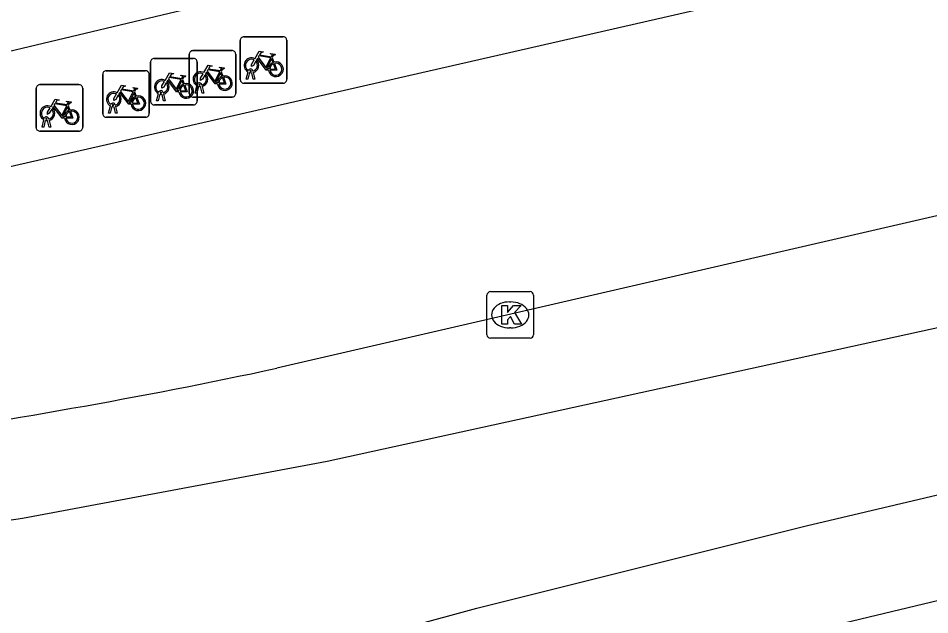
# Model space of a CAD drawing. Extents: x 158461 to 159795, y 387220 to 388672.
# Drawn here: x 159415.32 to 159434.93, y 388194.64 to 388207.47 of the extents above; entities that cross this region are included whole.
import ezdxf

# ---------------------------------------------------------------- set-up
doc = ezdxf.new("R2010")
doc.units = 0
for name, color, linetype in [('IMGEO_Fietsenrek', 7, 'Continuous'), ('IMGEO_Kolk', 7, 'Continuous'), ('IMGEO_Pand', 7, 'Continuous'), ('IMGEO_Rijbaan_lokaal_gesloten', 7, 'Continuous'), ('IMGEO_Voetpad_open', 7, 'Continuous')]:
    doc.layers.add(name, color=color, linetype=linetype)

msp = doc.modelspace()

# ---------------------------------------------------------------- linework, layer by layer
at = {"layer": 'IMGEO_Fietsenrek'}
for p, q in [((159420.096, 388206.151), (159420.096, 388206.992)), ((159420.096, 388206.992), (159420.096, 388206.151)), ((159420.171, 388207.076), (159421.012, 388207.076)), ((159421.012, 388207.076), (159420.171, 388207.076)), ((159421.096, 388207.001), (159421.096, 388206.16)), ((159421.096, 388206.16), (159421.096, 388207.001)), ((159419.073, 388206.777), (159419.914, 388206.777)), ((159419.914, 388206.777), (159419.073, 388206.777)), ((159418.242, 388206.61), (159419.083, 388206.61)), ((159419.083, 388206.61), (159418.242, 388206.61)), ((159418.998, 388205.852), (159418.998, 388206.693)), ((159418.998, 388206.693), (159418.998, 388205.852)), ((159419.998, 388206.702), (159419.998, 388205.861)), ((159419.998, 388205.861), (159419.998, 388206.702)), ((159420.783, 388206.625), (159420.819, 388206.53)), ((159418.167, 388205.685), (159418.167, 388206.526)), ((159418.167, 388206.526), (159418.167, 388205.685)), ((159419.167, 388206.535), (159419.167, 388205.694)), ((159419.167, 388205.694), (159419.167, 388206.535)), ((159417.136, 388205.419), (159417.136, 388206.26)), ((159417.136, 388206.26), (159417.136, 388205.419)), ((159417.211, 388206.344), (159418.052, 388206.344)), ((159418.052, 388206.344), (159417.211, 388206.344)), ((159418.136, 388206.269), (159418.136, 388205.428)), ((159418.136, 388205.428), (159418.136, 388206.269)), ((159419.685, 388206.326), (159419.721, 388206.231)), ((159420.223, 388206.16), (159420.262, 388206.32)), ((159420.292, 388206.308), (159420.257, 388206.16)), ((159420.334, 388206.332), (159420.333, 388206.336)), ((159420.375, 388206.16), (159420.341, 388206.302)), ((159420.365, 388206.343), (159420.366, 388206.336)), ((159420.373, 388206.306), (159420.408, 388206.16)), ((159415.781, 388206.045), (159416.622, 388206.045)), ((159416.622, 388206.045), (159415.781, 388206.045)), ((159418.854, 388206.159), (159418.89, 388206.064)), ((159419.125, 388205.861), (159419.164, 388206.021)), ((159419.194, 388206.009), (159419.159, 388205.861)), ((159419.236, 388206.033), (159419.235, 388206.037)), ((159419.277, 388205.861), (159419.243, 388206.003)), ((159419.267, 388206.044), (159419.268, 388206.037)), ((159419.275, 388206.007), (159419.31, 388205.861)), ((159421.021, 388206.076), (159420.18, 388206.076)), ((159420.18, 388206.076), (159421.021, 388206.076)), ((159420.257, 388206.16), (159420.223, 388206.16)), ((159420.408, 388206.16), (159420.375, 388206.16)), ((159415.706, 388205.12), (159415.706, 388205.961)), ((159415.706, 388205.961), (159415.706, 388205.12)), ((159416.706, 388205.97), (159416.706, 388205.129)), ((159416.706, 388205.129), (159416.706, 388205.97)), ((159417.823, 388205.893), (159417.859, 388205.798)), ((159418.294, 388205.694), (159418.333, 388205.854)), ((159418.363, 388205.842), (159418.328, 388205.694)), ((159418.405, 388205.866), (159418.404, 388205.87)), ((159418.446, 388205.694), (159418.412, 388205.836)), ((159418.436, 388205.877), (159418.437, 388205.87)), ((159418.444, 388205.84), (159418.479, 388205.694)), ((159419.159, 388205.861), (159419.125, 388205.861)), ((159419.31, 388205.861), (159419.277, 388205.861)), ((159416.393, 388205.594), (159416.429, 388205.499)), ((159417.374, 388205.6), (159417.373, 388205.604)), ((159417.405, 388205.611), (159417.406, 388205.604)), ((159419.092, 388205.61), (159418.251, 388205.61)), ((159418.251, 388205.61), (159419.092, 388205.61)), ((159418.328, 388205.694), (159418.294, 388205.694)), ((159418.479, 388205.694), (159418.446, 388205.694)), ((159419.923, 388205.777), (159419.082, 388205.777)), ((159419.082, 388205.777), (159419.923, 388205.777)), ((159417.263, 388205.428), (159417.302, 388205.588)), ((159417.297, 388205.428), (159417.263, 388205.428)), ((159417.332, 388205.576), (159417.297, 388205.428)), ((159417.415, 388205.428), (159417.381, 388205.57)), ((159417.413, 388205.574), (159417.448, 388205.428)), ((159417.448, 388205.428), (159417.415, 388205.428)), ((159415.833, 388205.129), (159415.872, 388205.289)), ((159415.902, 388205.277), (159415.867, 388205.129)), ((159415.944, 388205.301), (159415.943, 388205.305)), ((159415.985, 388205.129), (159415.951, 388205.271)), ((159415.975, 388205.312), (159415.976, 388205.305)), ((159415.983, 388205.275), (159416.018, 388205.129)), ((159418.061, 388205.344), (159417.22, 388205.344)), ((159417.22, 388205.344), (159418.061, 388205.344)), ((159416.631, 388205.045), (159415.79, 388205.045)), ((159415.79, 388205.045), (159416.631, 388205.045)), ((159415.867, 388205.129), (159415.833, 388205.129)), ((159416.018, 388205.129), (159415.985, 388205.129))]:
    msp.add_line(p, q, dxfattribs=at)
for points in [[(159420.43, 388206.55), (159420.378, 388206.46), (159420.338, 388206.435), (159420.339, 388206.482), (159420.394, 388206.576)], [(159420.409, 388206.602), (159420.504, 388206.766), (159420.59, 388206.752), (159420.592, 388206.743), (159420.536, 388206.732), (159420.509, 388206.687), (159420.765, 388206.646)], [(159420.705, 388206.358), (159420.655, 388206.358), (159420.464, 388206.609), (159420.445, 388206.577)], [(159420.752, 388206.621), (159420.495, 388206.662), (159420.478, 388206.633), (159420.645, 388206.413), (159420.752, 388206.621)], [(159420.8, 388206.523), (159420.77, 388206.6), (159420.661, 388206.382), (159420.704, 388206.382)], [(159420.765, 388206.646), (159420.79, 388206.695), (159420.784, 388206.699), (159420.761, 388206.703), (159420.749, 388206.71), (159420.748, 388206.713), (159420.75, 388206.718), (159420.845, 388206.703), (159420.847, 388206.693), (159420.837, 388206.68), (159420.825, 388206.674), (159420.811, 388206.68), (159420.783, 388206.625)], [(159419.311, 388206.303), (159419.406, 388206.467), (159419.492, 388206.453), (159419.494, 388206.444), (159419.438, 388206.433), (159419.411, 388206.388), (159419.667, 388206.347)], [(159419.667, 388206.347), (159419.692, 388206.396), (159419.686, 388206.4), (159419.663, 388206.404), (159419.651, 388206.411), (159419.65, 388206.414), (159419.652, 388206.419), (159419.747, 388206.404), (159419.749, 388206.394), (159419.739, 388206.381), (159419.727, 388206.375), (159419.713, 388206.381), (159419.685, 388206.326)], [(159420.734, 388206.382), (159420.854, 388206.381), (159420.81, 388206.495)], [(159420.83, 388206.502), (159420.885, 388206.357), (159420.735, 388206.357)], [(159418.48, 388206.136), (159418.575, 388206.3), (159418.661, 388206.286), (159418.663, 388206.277), (159418.607, 388206.266), (159418.58, 388206.221), (159418.836, 388206.18)], [(159418.823, 388206.155), (159418.566, 388206.196), (159418.549, 388206.167), (159418.716, 388205.947), (159418.823, 388206.155)], [(159418.836, 388206.18), (159418.861, 388206.229), (159418.855, 388206.233), (159418.832, 388206.237), (159418.82, 388206.244), (159418.819, 388206.247), (159418.821, 388206.252), (159418.916, 388206.237), (159418.918, 388206.227), (159418.908, 388206.214), (159418.896, 388206.208), (159418.882, 388206.214), (159418.854, 388206.159)], [(159419.332, 388206.251), (159419.28, 388206.161), (159419.24, 388206.136), (159419.241, 388206.183), (159419.296, 388206.277)], [(159419.607, 388206.059), (159419.557, 388206.059), (159419.366, 388206.31), (159419.347, 388206.278)], [(159419.654, 388206.322), (159419.397, 388206.363), (159419.38, 388206.334), (159419.547, 388206.114), (159419.654, 388206.322)], [(159419.702, 388206.224), (159419.672, 388206.301), (159419.563, 388206.083), (159419.606, 388206.083)], [(159419.636, 388206.083), (159419.756, 388206.082), (159419.712, 388206.196)], [(159419.732, 388206.203), (159419.787, 388206.058), (159419.637, 388206.058)], [(159417.449, 388205.87), (159417.544, 388206.034), (159417.63, 388206.02), (159417.632, 388206.011), (159417.576, 388206), (159417.549, 388205.955), (159417.805, 388205.914)], [(159417.805, 388205.914), (159417.83, 388205.963), (159417.824, 388205.967), (159417.801, 388205.971), (159417.789, 388205.978), (159417.788, 388205.981), (159417.79, 388205.986), (159417.885, 388205.971), (159417.887, 388205.961), (159417.877, 388205.948), (159417.865, 388205.942), (159417.851, 388205.948), (159417.823, 388205.893)], [(159418.501, 388206.084), (159418.449, 388205.994), (159418.409, 388205.969), (159418.41, 388206.016), (159418.465, 388206.11)], [(159418.776, 388205.892), (159418.726, 388205.892), (159418.535, 388206.143), (159418.516, 388206.111)], [(159418.871, 388206.057), (159418.841, 388206.134), (159418.732, 388205.916), (159418.775, 388205.916)], [(159418.805, 388205.916), (159418.925, 388205.915), (159418.881, 388206.029)], [(159418.901, 388206.036), (159418.956, 388205.891), (159418.806, 388205.891)], [(159417.47, 388205.818), (159417.418, 388205.728), (159417.378, 388205.703), (159417.379, 388205.75), (159417.434, 388205.844)], [(159417.745, 388205.626), (159417.695, 388205.626), (159417.504, 388205.877), (159417.485, 388205.845)], [(159417.792, 388205.889), (159417.535, 388205.93), (159417.518, 388205.901), (159417.685, 388205.681), (159417.792, 388205.889)], [(159417.84, 388205.791), (159417.81, 388205.868), (159417.701, 388205.65), (159417.744, 388205.65)], [(159416.019, 388205.571), (159416.114, 388205.735), (159416.2, 388205.721), (159416.202, 388205.712), (159416.146, 388205.701), (159416.119, 388205.656), (159416.375, 388205.615)], [(159416.362, 388205.59), (159416.105, 388205.631), (159416.088, 388205.602), (159416.255, 388205.382), (159416.362, 388205.59)], [(159416.375, 388205.615), (159416.4, 388205.664), (159416.394, 388205.668), (159416.371, 388205.672), (159416.359, 388205.679), (159416.358, 388205.682), (159416.36, 388205.687), (159416.455, 388205.672), (159416.457, 388205.662), (159416.447, 388205.649), (159416.435, 388205.643), (159416.421, 388205.649), (159416.393, 388205.594)], [(159417.774, 388205.65), (159417.894, 388205.649), (159417.85, 388205.763)], [(159417.87, 388205.77), (159417.925, 388205.625), (159417.775, 388205.625)], [(159416.04, 388205.519), (159415.988, 388205.429), (159415.948, 388205.404), (159415.949, 388205.451), (159416.004, 388205.545)], [(159416.315, 388205.327), (159416.265, 388205.327), (159416.074, 388205.578), (159416.055, 388205.546)], [(159416.41, 388205.492), (159416.38, 388205.569), (159416.271, 388205.351), (159416.314, 388205.351)], [(159416.344, 388205.351), (159416.464, 388205.35), (159416.42, 388205.464)], [(159416.44, 388205.471), (159416.495, 388205.326), (159416.345, 388205.326)]]:
    msp.add_lwpolyline(points, dxfattribs=at)
for centre, radius, start, end in [((159420.174, 388206.998), 0.0779, 92.4484, 184.2845), ((159420.174, 388206.998), 0.0779, 92.4484, 184.2845), ((159421.018, 388206.998), 0.0779, 2.4484, 94.2845), ((159421.018, 388206.998), 0.0779, 2.4484, 94.2845), ((159419.076, 388206.699), 0.0779, 92.4484, 184.2845), ((159419.076, 388206.699), 0.0779, 92.4484, 184.2845), ((159419.92, 388206.699), 0.0779, 2.4484, 94.2845), ((159419.92, 388206.699), 0.0779, 2.4484, 94.2845), ((159418.245, 388206.532), 0.0779, 92.4484, 184.2845), ((159418.245, 388206.532), 0.0779, 92.4484, 184.2845), ((159419.089, 388206.532), 0.0779, 2.4484, 94.2845), ((159419.089, 388206.532), 0.0779, 2.4484, 94.2845), ((159420.336, 388206.461), 0.159, 62.6766, 242.1369), ((159420.336, 388206.461), 0.129, 63.3192, 238.903), ((159420.336, 388206.461), 0.159, 283.5766, 46.6042), ((159420.316, 388206.332), 0.0499, 12.8025, 158.6934), ((159420.336, 388206.461), 0.129, 283.6043, 43.4302), ((159420.863, 388206.377), 0.159, 113.3408, 178.3217), ((159420.863, 388206.377), 0.159, 187.0065, 105.7708), ((159420.863, 388206.377), 0.129, 113.923, 177.9556), ((159420.863, 388206.377), 0.129, 188.6715, 104.5883), ((159417.214, 388206.266), 0.0779, 92.4484, 184.2845), ((159417.214, 388206.266), 0.0779, 92.4484, 184.2845), ((159418.058, 388206.266), 0.0779, 2.4484, 94.2845), ((159418.058, 388206.266), 0.0779, 2.4484, 94.2845), ((159419.238, 388206.162), 0.159, 62.6766, 242.1369), ((159419.238, 388206.162), 0.129, 63.3192, 238.903), ((159419.238, 388206.162), 0.129, 283.6043, 43.4302), ((159419.238, 388206.162), 0.159, 283.5766, 46.6042), ((159419.765, 388206.078), 0.159, 113.3408, 178.3217), ((159419.765, 388206.078), 0.159, 187.0065, 105.7708), ((159419.765, 388206.078), 0.129, 113.923, 177.9556), ((159419.765, 388206.078), 0.129, 188.6715, 104.5883), ((159420.336, 388206.461), 0.159, 253.9967, 271.7867), ((159420.316, 388206.332), 0.0174, 12.8025, 163.4502), ((159420.336, 388206.461), 0.129, 253.415, 269.0204), ((159415.784, 388205.967), 0.0779, 92.4484, 184.2845), ((159415.784, 388205.967), 0.0779, 92.4484, 184.2845), ((159416.628, 388205.967), 0.0779, 2.4484, 94.2845), ((159416.628, 388205.967), 0.0779, 2.4484, 94.2845), ((159418.407, 388205.995), 0.159, 62.6766, 242.1369), ((159418.407, 388205.995), 0.129, 63.3192, 238.903), ((159418.407, 388205.995), 0.129, 283.6043, 43.4302), ((159418.407, 388205.995), 0.159, 283.5766, 46.6042), ((159418.934, 388205.911), 0.159, 113.3408, 178.3217), ((159418.934, 388205.911), 0.159, 187.0065, 105.7708), ((159418.934, 388205.911), 0.129, 113.923, 177.9556), ((159418.934, 388205.911), 0.129, 188.6715, 104.5883), ((159419.218, 388206.033), 0.0499, 12.8025, 158.6934), ((159419.238, 388206.162), 0.159, 253.9967, 271.7867), ((159419.218, 388206.033), 0.0174, 12.8025, 163.4502), ((159419.238, 388206.162), 0.129, 253.415, 269.0204), ((159420.174, 388206.154), 0.0779, 182.4484, 274.2845), ((159420.174, 388206.154), 0.0779, 182.4484, 274.2845), ((159421.018, 388206.154), 0.0779, 272.4484, 4.2845), ((159421.018, 388206.154), 0.0779, 272.4484, 4.2845), ((159417.376, 388205.729), 0.159, 62.6766, 242.1369), ((159417.376, 388205.729), 0.129, 63.3192, 238.903), ((159417.376, 388205.729), 0.129, 283.6043, 43.4302), ((159417.376, 388205.729), 0.159, 283.5766, 46.6042), ((159417.903, 388205.645), 0.159, 113.3408, 178.3217), ((159417.903, 388205.645), 0.159, 187.0065, 105.7708), ((159418.387, 388205.866), 0.0499, 12.8025, 158.6934), ((159418.407, 388205.995), 0.159, 253.9967, 271.7867), ((159418.387, 388205.866), 0.0174, 12.8025, 163.4502), ((159418.407, 388205.995), 0.129, 253.415, 269.0204), ((159419.076, 388205.855), 0.0779, 182.4484, 274.2845), ((159419.076, 388205.855), 0.0779, 182.4484, 274.2845), ((159419.92, 388205.855), 0.0779, 272.4484, 4.2845), ((159419.92, 388205.855), 0.0779, 272.4484, 4.2845), ((159417.356, 388205.6), 0.0499, 12.8025, 158.6934), ((159417.356, 388205.6), 0.0174, 12.8025, 163.4502), ((159417.376, 388205.729), 0.129, 253.415, 269.0204), ((159417.903, 388205.645), 0.129, 113.923, 177.9556), ((159417.903, 388205.645), 0.129, 188.6715, 104.5883), ((159418.245, 388205.688), 0.0779, 182.4484, 274.2845), ((159418.245, 388205.688), 0.0779, 182.4484, 274.2845), ((159419.089, 388205.688), 0.0779, 272.4484, 4.2845), ((159419.089, 388205.688), 0.0779, 272.4484, 4.2845), ((159415.946, 388205.43), 0.159, 62.6766, 242.1369), ((159415.946, 388205.43), 0.129, 63.3192, 238.903), ((159415.946, 388205.43), 0.129, 283.6043, 43.4302), ((159415.946, 388205.43), 0.159, 283.5766, 46.6042), ((159416.473, 388205.346), 0.159, 113.3408, 178.3217), ((159416.473, 388205.346), 0.159, 187.0065, 105.7708), ((159416.473, 388205.346), 0.129, 113.923, 177.9556), ((159416.473, 388205.346), 0.129, 188.6715, 104.5883), ((159417.214, 388205.422), 0.0779, 182.4484, 274.2845), ((159417.214, 388205.422), 0.0779, 182.4484, 274.2845), ((159417.376, 388205.729), 0.159, 253.9967, 271.7867), ((159418.058, 388205.422), 0.0779, 272.4484, 4.2845), ((159418.058, 388205.422), 0.0779, 272.4484, 4.2845), ((159415.926, 388205.301), 0.0499, 12.8025, 158.6934), ((159415.946, 388205.43), 0.159, 253.9967, 271.7867), ((159415.926, 388205.301), 0.0174, 12.8025, 163.4502), ((159415.946, 388205.43), 0.129, 253.415, 269.0204), ((159415.784, 388205.123), 0.0779, 182.4484, 274.2845), ((159415.784, 388205.123), 0.0779, 182.4484, 274.2845), ((159416.628, 388205.123), 0.0779, 272.4484, 4.2845), ((159416.628, 388205.123), 0.0779, 272.4484, 4.2845)]:
    msp.add_arc(centre, radius, start, end, dxfattribs=at)
at = {"layer": 'IMGEO_Kolk'}
for p, q in [((159425.402, 388200.665), (159425.402, 388201.517)), ((159425.477, 388201.591), (159426.329, 388201.591)), ((159426.403, 388201.517), (159426.403, 388200.665)), ((159425.89, 388201.371), (159425.915, 388201.371)), ((159425.913, 388200.811), (159425.888, 388200.811)), ((159426.329, 388200.591), (159425.477, 388200.591))]:
    msp.add_line(p, q, dxfattribs=at)
for points in [[(159425.402, 388200.665), (159425.402, 388201.517)], [(159425.477, 388201.591), (159426.329, 388201.591)], [(159426.403, 388201.517), (159426.403, 388200.665)], [(159425.723, 388201.291), (159425.846, 388201.291), (159425.846, 388201.14), (159425.976, 388201.291), (159426.14, 388201.291), (159425.994, 388201.14), (159426.147, 388200.891), (159425.995, 388200.891), (159425.91, 388201.055), (159425.846, 388200.988), (159425.846, 388200.891), (159425.723, 388200.891), (159425.723, 388201.291)], [(159426.329, 388200.591), (159425.477, 388200.591)]]:
    msp.add_lwpolyline(points, dxfattribs=at)
for centre, start, end in [((159425.479, 388201.515), 91.552, 178.448), ((159425.479, 388201.515), 91.552, 178.448), ((159426.327, 388201.515), 1.552, 88.448), ((159426.327, 388201.515), 1.552, 88.448), ((159425.479, 388200.667), 181.552, 268.448), ((159425.479, 388200.667), 181.552, 268.448), ((159426.327, 388200.667), 271.552, 358.448), ((159426.327, 388200.667), 271.552, 358.448)]:
    msp.add_arc(centre, 0.0765, start, end, dxfattribs=at)
for centre, major_axis, ratio, start_param, end_param in [((159425.889, 388201.091), (-0.387, 0.002), 0.722429, 4.712389, 7.853982), ((159425.914, 388201.091), (-0.39, 0.002), 0.717154, 1.570796, 4.712389)]:
    msp.add_ellipse(centre, major_axis=major_axis, ratio=ratio, start_param=start_param, end_param=end_param, dxfattribs=at)
at = {"layer": 'IMGEO_Pand'}
msp.add_lwpolyline([(159399.18, 388221.837), (159403.416, 388203.976), (159426.753, 388209.544), (159433.96, 388211.263)], dxfattribs=at)
at = {"layer": 'IMGEO_Rijbaan_lokaal_gesloten'}
for points in [[(159607.838, 388245.417), (159603.807, 388243.497), (159599.618, 388241.693), (159597.657, 388240.796), (159595.242, 388239.856), (159592.211, 388238.767), (159589.69, 388238.075), (159586.637, 388237.162), (159562.502, 388230.789), (159533.785, 388223.662), (159496.404, 388214.991), (159473.197, 388209.649), (159438.275, 388201.508), (159421.968, 388197.936), (159415.412, 388196.71), (159408.779, 388195.726), (159407.256, 388195.517), (159405.737, 388195.341), (159404.226, 388195.23), (159402.729, 388195.219), (159401.249, 388195.339), (159400.032, 388195.564), (159398.362, 388196.096), (159396.992, 388196.744)], [(159440.856, 388204.556), (159420.883, 388199.943)], [(159402.156, 388187.368), (159402.8, 388187.594), (159408.031, 388189.473), (159413.008, 388191.139), (159420.999, 388193.638), (159425.182, 388194.781), (159432.266, 388196.553), (159445.157, 388199.592), (159464.662, 388204.03), (159465.134, 388202.012)], [(159442.819, 388196.789), (159424.046, 388192.294)]]:
    msp.add_lwpolyline(points, dxfattribs=at)
msp.add_arc((159393.78, 388327.143), 130.056, 278.06521, 282.02825, dxfattribs=at)
at = {"layer": 'IMGEO_Voetpad_open'}
msp.add_lwpolyline([(159403.765, 388201.688), (159434.555, 388208.725)], dxfattribs=at)

doc.saveas('drawing.dxf')
